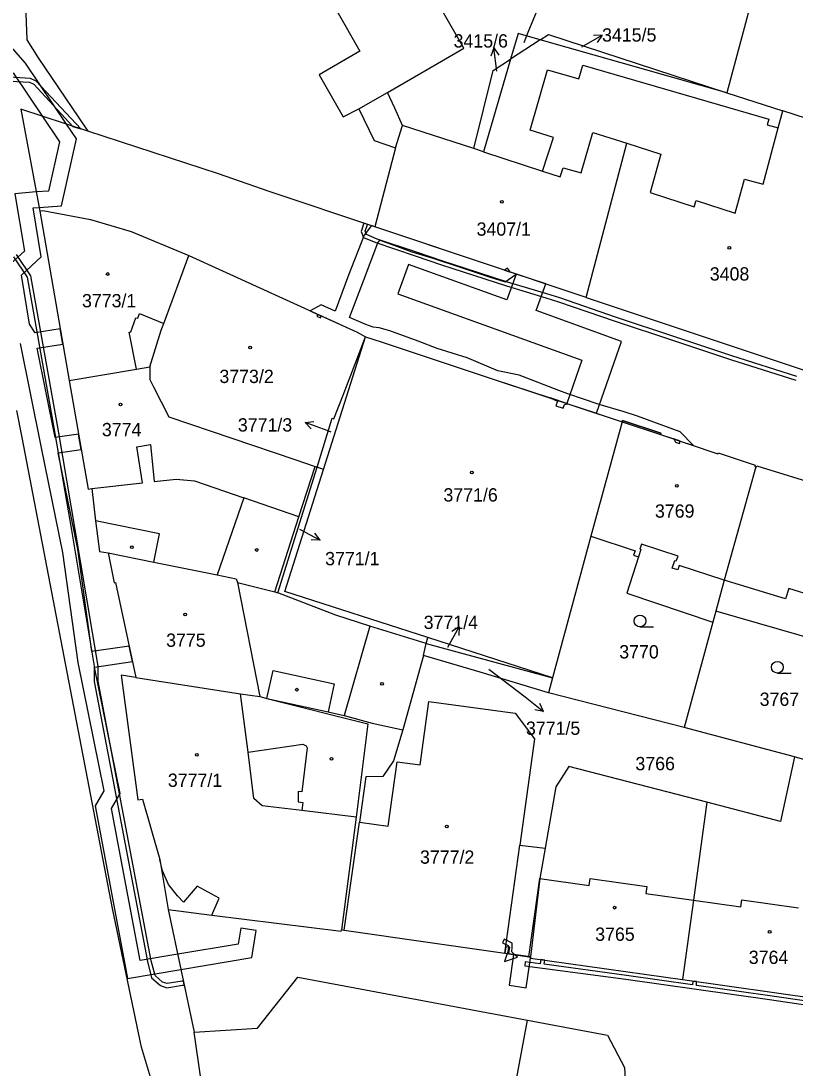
# Model space of a CAD drawing. Extents: x -756746 to -753363, y -1166406 to -1161727.
# Drawn here: x -755909.2 to -755810.1, y -1165529.5 to -1165395.4 of the extents above; entities that cross this region are included whole.
import ezdxf

# ---------------------------------------------------------------- set-up
doc = ezdxf.new("R2010")
doc.units = 0
for name, color, linetype in [('Hranice parcel', 7, 'Continuous'), ('Parcelní čísla', 7, 'Continuous'), ('Pop  PČ popisy', 7, 'Continuous'), ('Vnitřní kresba', 7, 'Continuous'), ('Věcná břemena k části', 7, 'Continuous'), ('Značky budov', 7, 'Continuous'), ('Značky kultur', 7, 'Continuous')]:
    doc.layers.add(name, color=color, linetype=linetype)

msp = doc.modelspace()

# ---------------------------------------------------------------- linework, layer by layer
at = {"layer": 'Hranice parcel'}
for p, q in [((-755842.75, -1165397.85), (-755846.52, -1165400.31)), ((-755818.85, -1165404.65), (-755842.75, -1165397.85)), ((-755818.85, -1165404.65), (-755811.7, -1165406.94)), ((-755800.92, -1165410.38), (-755811.7, -1165406.94)), ((-755861.24, -1165411.67), (-755860.36, -1165408.82)), ((-755851.25, -1165411.77), (-755860.36, -1165408.82)), ((-755836.87, -1165430.83), (-755831.63, -1165411.09)), ((-755861.24, -1165411.67), (-755863.9, -1165421.78)), ((-755906.77, -1165419.78), (-755903.01, -1165441.44)), ((-755836.87, -1165430.83), (-755863.9, -1165421.78)), ((-755836.87, -1165430.83), (-755808.95, -1165440.14)), ((-755870.46, -1165452.84), (-755865.1, -1165435.86)), ((-755832.26, -1165446.73), (-755836.24, -1165461.39)), ((-755876.31, -1165468.62), (-755871.29, -1165452.55)), ((-755870.46, -1165452.84), (-755871.29, -1165452.55)), ((-755836.24, -1165461.39), (-755841.17, -1165479.53)), ((-755820.26, -1165471), (-755820.64, -1165472.38)), ((-755800.09, -1165476.78), (-755820.26, -1165471)), ((-755820.64, -1165472.38), (-755824.3, -1165485.88)), ((-755857.67, -1165476.65), (-755857.32, -1165475.11)), ((-755857.32, -1165475.11), (-755857.13, -1165474.37)), ((-755857.32, -1165475.11), (-755841.17, -1165479.53)), ((-755841.17, -1165479.53), (-755857.13, -1165474.37)), ((-755857.67, -1165476.65), (-755860.33, -1165486.18)), ((-755841.17, -1165479.53), (-755841.69, -1165481.46)), ((-755824.3, -1165485.88), (-755841.69, -1165481.46)), ((-755810.19, -1165489.64), (-755824.3, -1165485.88)), ((-755804.1, -1165491.39), (-755810.19, -1165489.64)), ((-755867.81, -1165511.83), (-755865.88, -1165498.02)), ((-755890.33, -1165509.18), (-755887.02, -1165524.89)), ((-755824.53, -1165518.16), (-755805.2, -1165520.9)), ((-755848.53, -1165545.52), (-755844.35, -1165523.35)), ((-755886.18, -1165530.81), (-755887.02, -1165524.89))]:
    msp.add_line(p, q, dxfattribs=at)
for points in [[(-755895.03, -1165265.28), (-755895.61, -1165274.44), (-755899.23, -1165296.14), (-755906.17, -1165336.64), (-755908, -1165351.75), (-755909.18, -1165378.82), (-755908.42, -1165397.83), (-755907, -1165400.17), (-755901.78, -1165407.84), (-755900.61, -1165409.55)], [(-755794.89, -1165387.85), (-755799.54, -1165386.4), (-755798.64, -1165383.5), (-755797.62, -1165383.44), (-755797.77, -1165382.7), (-755798.65, -1165382.79), (-755799.72, -1165380.65), (-755799.1, -1165379.96), (-755799.63, -1165379.42), (-755800.32, -1165380.08), (-755804.14, -1165378.75), (-755804.36, -1165377.9), (-755805.11, -1165378.01), (-755805.2, -1165378.53), (-755811.35, -1165376.57), (-755818.85, -1165404.65)], [(-755868.75, -1165394.13), (-755865.8, -1165399.28), (-755871.03, -1165402.34), (-755867.95, -1165407.71), (-755865.96, -1165406.7), (-755864, -1165410.74), (-755861.24, -1165411.67)], [(-755860.36, -1165408.82), (-755861.32, -1165406.61), (-755862.3, -1165404.59), (-755855.9, -1165400.88), (-755852.53, -1165398.92), (-755855.46, -1165393.81)], [(-755842.75, -1165397.85), (-755845.56, -1165397.05), (-755846.52, -1165400.31)], [(-755842.75, -1165397.85), (-755841.69, -1165397.16), (-755818.85, -1165404.65)], [(-755846.52, -1165400.31), (-755850, -1165412.18), (-755851.25, -1165411.77)], [(-755851.25, -1165411.77), (-755848.77, -1165401.78), (-755846.52, -1165400.31)], [(-755900.61, -1165409.55), (-755909.21, -1165406.74), (-755906.77, -1165419.78)], [(-755831.63, -1165411.09), (-755827.29, -1165412.48), (-755828.65, -1165417.38), (-755823.05, -1165419.23), (-755822.78, -1165418.41), (-755817.77, -1165420.04), (-755816.61, -1165415.67), (-755814.19, -1165416.32), (-755812.27, -1165409.09), (-755811.7, -1165406.94)], [(-755863.9, -1165421.78), (-755877.41, -1165417.26), (-755883.9, -1165415.01), (-755900.61, -1165409.55)], [(-755906.77, -1165419.78), (-755906.38, -1165419.7), (-755900.29, -1165420.84), (-755895.09, -1165422.39), (-755887.72, -1165425.46)], [(-755892.69, -1165439.7), (-755891.23, -1165435.03), (-755890.9, -1165434.14), (-755887.72, -1165425.46)], [(-755887.72, -1165425.46), (-755866.16, -1165435.29), (-755865.1, -1165435.86)], [(-755871.29, -1165452.55), (-755869.34, -1165446.3), (-755869.15, -1165446.36), (-755867.97, -1165443.32), (-755865.1, -1165435.86)], [(-755865.1, -1165435.86), (-755863.1, -1165436.52), (-755848.64, -1165441.31), (-755832.26, -1165446.73)], [(-755903.01, -1165441.44), (-755894.39, -1165439.99), (-755892.69, -1165439.7)], [(-755892.69, -1165439.7), (-755892.7, -1165441.35), (-755892.22, -1165442.29), (-755890.28, -1165446.1), (-755874.15, -1165451.58), (-755871.55, -1165452.46), (-755871.29, -1165452.55)], [(-755903.01, -1165441.44), (-755900.6, -1165455.35), (-755900.13, -1165455.3), (-755899.63, -1165459.43), (-755899.15, -1165463.37), (-755898.03, -1165463.53)], [(-755832.26, -1165446.73), (-755832.22, -1165446.57), (-755827.3, -1165448.22), (-755827.35, -1165448.36), (-755819.99, -1165450.84), (-755819.94, -1165450.7), (-755815.22, -1165452.28), (-755815.28, -1165452.45), (-755815.16, -1165452.49)], [(-755815.16, -1165452.49), (-755819.19, -1165467.04), (-755820.26, -1165471)], [(-755815.16, -1165452.49), (-755815.06, -1165452.52), (-755815.01, -1165452.38), (-755806.45, -1165455.02), (-755806.41, -1165454.9), (-755803.72, -1165455.72), (-755803.76, -1165455.85), (-755795.05, -1165458.54)], [(-755857.13, -1165474.37), (-755875.4, -1165468.47), (-755870.46, -1165452.84)], [(-755836.24, -1165461.39), (-755830.6, -1165463.26), (-755830.79, -1165463.83), (-755830.16, -1165464.04), (-755831.67, -1165468.69), (-755820.64, -1165472.38)], [(-755898.03, -1165463.53), (-755897.24, -1165467.34), (-755897.08, -1165467.3), (-755894.47, -1165479.48)], [(-755898.03, -1165463.53), (-755892.17, -1165464.71), (-755884.08, -1165466.35), (-755881.65, -1165466.84), (-755881.46, -1165467.3), (-755876.69, -1165468.53), (-755876.31, -1165468.62)], [(-755857.32, -1165475.11), (-755864.53, -1165472.9), (-755868.89, -1165471.5), (-755876.31, -1165468.62)], [(-755841.69, -1165481.46), (-755850.42, -1165478.8), (-755857.67, -1165476.65)], [(-755894.47, -1165479.48), (-755896.36, -1165479.18), (-755894.24, -1165495.15), (-755893.62, -1165495.05), (-755891.43, -1165502.78), (-755890.33, -1165509.18)], [(-755894.47, -1165479.48), (-755881.1, -1165481.57), (-755878.6, -1165481.93), (-755878.14, -1165482.05), (-755877.71, -1165482.15), (-755869.87, -1165483.88), (-755867.83, -1165484.33), (-755864.23, -1165485.34), (-755860.33, -1165486.18)], [(-755865.88, -1165498.02), (-755862.18, -1165498.52), (-755861.03, -1165490.26), (-755858.1, -1165490.67), (-755856.97, -1165482.55), (-755845.94, -1165484.03), (-755843.45, -1165487.33), (-755845.35, -1165500.96), (-755842.1, -1165501.34)], [(-755860.33, -1165486.18), (-755861.49, -1165490.17), (-755862.88, -1165492.15), (-755865.07, -1165492.18), (-755865.88, -1165498.02)], [(-755810.19, -1165489.64), (-755811.99, -1165497.9), (-755821.4, -1165495.46)], [(-755821.4, -1165495.46), (-755839.06, -1165490.88), (-755840.75, -1165493.47), (-755842.1, -1165501.34)], [(-755821.4, -1165495.46), (-755823.13, -1165507.99), (-755824.53, -1165518.16)], [(-755842.1, -1165501.34), (-755842.77, -1165505.22), (-755843.97, -1165515.25)], [(-755890.33, -1165509.18), (-755884.74, -1165509.89), (-755868.21, -1165511.97), (-755868.18, -1165511.78), (-755867.81, -1165511.83)], [(-755867.81, -1165511.83), (-755856.8, -1165513.41), (-755847.25, -1165514.78), (-755844.19, -1165515.22), (-755843.97, -1165515.25)], [(-755843.97, -1165515.25), (-755843.99, -1165515.4), (-755824.53, -1165518.16)], [(-755887.02, -1165524.89), (-755878.92, -1165524.38), (-755873.77, -1165517.84), (-755844.35, -1165523.35)], [(-755844.35, -1165523.35), (-755834.12, -1165525.27), (-755831.96, -1165529.41), (-755831.8, -1165531.69), (-755827.52, -1165532.15)]]:
    msp.add_lwpolyline(points, dxfattribs=at)
at = {"layer": 'Pop  PČ popisy'}
for p, q in [((-755844.26, -1165396.88), (-755843.14, -1165394.1)), ((-755844.78, -1165398.19), (-755844.26, -1165396.88)), ((-755837.41, -1165398.74), (-755834.81, -1165397.24)), ((-755834.81, -1165397.24), (-755835.93, -1165397.31)), ((-755834.81, -1165397.24), (-755835.43, -1165398.17)), ((-755848.67, -1165398.86), (-755849.04, -1165399.92)), ((-755848.3, -1165401.84), (-755848.67, -1165398.86)), ((-755848.67, -1165398.86), (-755848.05, -1165399.79)), ((-755872.83, -1165446.84), (-755871.72, -1165446.72)), ((-755870.01, -1165447.87), (-755872.83, -1165446.84)), ((-755872.83, -1165446.84), (-755872.06, -1165447.66)), ((-755869.48, -1165448.07), (-755870.01, -1165447.87)), ((-755873.56, -1165460.49), (-755870.91, -1165461.9)), ((-755870.91, -1165461.9), (-755872.03, -1165461.87)), ((-755870.91, -1165461.9), (-755871.56, -1165460.99)), ((-755854.57, -1165475.6), (-755853.11, -1165472.98)), ((-755853.11, -1165472.98), (-755854.04, -1165473.61)), ((-755853.11, -1165472.98), (-755853.16, -1165474.09)), ((-755849.3, -1165478.4), (-755844.68, -1165481.97)), ((-755844.68, -1165481.97), (-755842.32, -1165483.82)), ((-755842.32, -1165483.82), (-755842.8, -1165482.81)), ((-755842.32, -1165483.82), (-755843.41, -1165483.6))]:
    msp.add_line(p, q, dxfattribs=at)
at = {"layer": 'Vnitřní kresba'}
for p, q in [((-755844.03, -1165409.42), (-755841.79, -1165401.68)), ((-755841.79, -1165401.68), (-755837.8, -1165402.85)), ((-755837.8, -1165402.85), (-755837.26, -1165401.07)), ((-755837.26, -1165401.07), (-755813.49, -1165408)), ((-755865.96, -1165406.7), (-755862.3, -1165404.59)), ((-755813.49, -1165408), (-755813.7, -1165408.71)), ((-755841.05, -1165410.34), (-755844.03, -1165409.42)), ((-755837.49, -1165414.89), (-755835.98, -1165409.71)), ((-755835.98, -1165409.71), (-755831.63, -1165411.09)), ((-755813.7, -1165408.71), (-755812.27, -1165409.09)), ((-755842.46, -1165414.65), (-755841.05, -1165410.34)), ((-755850, -1165412.18), (-755842.46, -1165414.65)), ((-755842.46, -1165414.65), (-755840.19, -1165415.39)), ((-755840.19, -1165415.39), (-755839.8, -1165414.22)), ((-755839.8, -1165414.22), (-755837.49, -1165414.89)), ((-755895.11, -1165435.22), (-755894.5, -1165433.43)), ((-755894.5, -1165433.43), (-755894.24, -1165433.49)), ((-755894.24, -1165433.49), (-755894.01, -1165432.89)), ((-755894.01, -1165432.89), (-755890.9, -1165434.14)), ((-755895.36, -1165435.29), (-755895.11, -1165435.22)), ((-755894.39, -1165439.99), (-755895.36, -1165435.29)), ((-755909.03, -1165448.76), (-755909.7, -1165445.3)), ((-755897.49, -1165509.06), (-755909.03, -1165448.76)), ((-755894.34, -1165449.94), (-755892.62, -1165449.65)), ((-755893.64, -1165454.58), (-755894.34, -1165449.94)), ((-755892.62, -1165449.65), (-755892.16, -1165454.39)), ((-755873.61, -1165458.9), (-755871.55, -1165452.46)), ((-755900.13, -1165455.3), (-755893.64, -1165454.58)), ((-755892.16, -1165454.39), (-755889.34, -1165454.11)), ((-755889.34, -1165454.11), (-755886.98, -1165454.31)), ((-755886.98, -1165454.31), (-755880.68, -1165456.48)), ((-755880.68, -1165456.48), (-755884.08, -1165466.35)), ((-755873.61, -1165458.9), (-755880.68, -1165456.48)), ((-755891.44, -1165461.09), (-755899.63, -1165459.43)), ((-755876.69, -1165468.53), (-755873.61, -1165458.9)), ((-755892.17, -1165464.71), (-755891.44, -1165461.09)), ((-755829.84, -1165463.08), (-755830.16, -1165464.04)), ((-755829.78, -1165462.41), (-755829.98, -1165463.03)), ((-755829.98, -1165463.03), (-755829.84, -1165463.08)), ((-755825.1, -1165463.95), (-755829.78, -1165462.41)), ((-755825.83, -1165465.47), (-755825.51, -1165464.5)), ((-755825.51, -1165464.5), (-755825.35, -1165464.56)), ((-755825.35, -1165464.56), (-755825.1, -1165463.95)), ((-755825.13, -1165465.71), (-755825.83, -1165465.47)), ((-755824.94, -1165465.14), (-755825.13, -1165465.71)), ((-755819.19, -1165467.04), (-755824.94, -1165465.14)), ((-755881.46, -1165467.3), (-755878.6, -1165481.93)), ((-755811.34, -1165469.42), (-755819.19, -1165467.04)), ((-755810.93, -1165468.08), (-755811.34, -1165469.42)), ((-755807.64, -1165469.09), (-755810.93, -1165468.08)), ((-755864.53, -1165472.9), (-755867.83, -1165484.33)), ((-755877.71, -1165482.15), (-755876.93, -1165478.6)), ((-755876.93, -1165478.6), (-755869.09, -1165480.29)), ((-755869.09, -1165480.29), (-755869.87, -1165483.88)), ((-755880.11, -1165489.06), (-755881.1, -1165481.57)), ((-755877.71, -1165482.15), (-755864.78, -1165485.43)), ((-755864.78, -1165485.43), (-755866.27, -1165497.34)), ((-755880.11, -1165489.06), (-755873.13, -1165488)), ((-755872.58, -1165488.47), (-755873.26, -1165494.13)), ((-755873.13, -1165488), (-755872.68, -1165488.22)), ((-755872.68, -1165488.22), (-755872.58, -1165488.47)), ((-755879.39, -1165494.97), (-755880.11, -1165489.06)), ((-755873.26, -1165494.13), (-755873.71, -1165494.08)), ((-755873.71, -1165494.08), (-755873.71, -1165495.4)), ((-755878.34, -1165495.92), (-755879.39, -1165494.97)), ((-755873.71, -1165495.4), (-755873.12, -1165495.47)), ((-755873.12, -1165495.47), (-755873.24, -1165496.51)), ((-755873.24, -1165496.51), (-755878.34, -1165495.92)), ((-755866.27, -1165497.34), (-755873.24, -1165496.51)), ((-755866.27, -1165497.34), (-755868.18, -1165511.78)), ((-755847.25, -1165514.78), (-755845.35, -1165500.96)), ((-755891.08, -1165504.23), (-755891.43, -1165502.78)), ((-755890.29, -1165505.96), (-755891.08, -1165504.23)), ((-755889.14, -1165507.43), (-755890.29, -1165505.96)), ((-755886.64, -1165506.19), (-755888.37, -1165508.23)), ((-755883.82, -1165507.75), (-755886.64, -1165506.19)), ((-755844.19, -1165515.22), (-755842.77, -1165505.22)), ((-755842.77, -1165505.22), (-755836.47, -1165506.11)), ((-755836.47, -1165506.11), (-755836.35, -1165505.2)), ((-755836.35, -1165505.2), (-755829.07, -1165506.25)), ((-755829.07, -1165506.25), (-755829.2, -1165507.13)), ((-755888.37, -1165508.23), (-755889.14, -1165507.43)), ((-755829.2, -1165507.13), (-755823.13, -1165507.99)), ((-755893.78, -1165526.79), (-755897.49, -1165509.06)), ((-755884.74, -1165509.89), (-755883.82, -1165507.75)), ((-755823.13, -1165507.99), (-755817.04, -1165508.84)), ((-755817.04, -1165508.84), (-755816.92, -1165507.96)), ((-755816.92, -1165507.96), (-755809.66, -1165508.97)), ((-755892.24, -1165531.93), (-755893.78, -1165526.79))]:
    msp.add_line(p, q, dxfattribs=at)
at = {"layer": 'Věcná břemena k části'}
for points in [[(-755909.28, -1165436.72), (-755906.6, -1165450.06), (-755903.88, -1165463.46), (-755901.92, -1165477.55), (-755898.59, -1165494), (-755899.7, -1165495.89), (-755895.55, -1165518.03), (-755888.71, -1165516.87), (-755879.66, -1165515.34), (-755879.08, -1165511.88), (-755881.06, -1165511.55), (-755881.4, -1165513.6), (-755889.13, -1165514.9), (-755893.95, -1165515.72), (-755897.6, -1165496.25), (-755896.48, -1165494.34), (-755899.76, -1165478.14), (-755894.91, -1165477.43), (-755895.33, -1165475.46), (-755900.1, -1165476.17), (-755901.91, -1165463.07), (-755904.42, -1165450.71), (-755901.47, -1165450.31), (-755901.82, -1165448.34), (-755904.82, -1165448.75), (-755907.11, -1165437.34), (-755903.81, -1165436.81), (-755904.16, -1165434.84), (-755907.38, -1165435.36), (-755908.1, -1165434.26), (-755909.14, -1165427.97), (-755906.59, -1165425.63), (-755907.64, -1165419.36), (-755906.86, -1165419.3), (-755904.01, -1165419.09), (-755902.09, -1165410.53), (-755903.35, -1165408.66), (-755908.6, -1165400.83), (-755912.6, -1165396.32)], [(-755912.13, -1165403.06), (-755908.09, -1165403.28), (-755907.55, -1165403.54), (-755902.53, -1165408.92), (-755901.54, -1165409.25), (-755907.25, -1165403.14), (-755907.95, -1165402.78), (-755912.12, -1165402.56)], [(-755910.19, -1165402.05), (-755906.44, -1165407.65), (-755904.24, -1165410.92), (-755905.65, -1165417.2), (-755907.23, -1165417.32), (-755909.98, -1165417.54), (-755908.75, -1165424.88), (-755911.3, -1165427.22)], [(-755809.89, -1165440.94), (-755818.22, -1165438.3), (-755825.51, -1165435.87), (-755832.99, -1165433.4), (-755840.22, -1165430.89), (-755841.88, -1165430.38), (-755846.92, -1165428.88), (-755852.42, -1165427.07), (-755855.2, -1165426.16), (-755858.58, -1165425.01), (-755863.58, -1165423.35), (-755864.96, -1165422.77), (-755865.13, -1165422.36), (-755864.83, -1165421.47), (-755865.31, -1165421.31), (-755865.67, -1165422.38), (-755865.34, -1165423.15), (-755863.76, -1165423.81), (-755858.74, -1165425.49), (-755855.36, -1165426.64), (-755852.58, -1165427.55), (-755847.06, -1165429.36), (-755842.02, -1165430.86), (-755840.38, -1165431.37), (-755833.15, -1165433.88), (-755825.67, -1165436.35), (-755818.38, -1165438.78), (-755810.01, -1165441.42)], [(-755910.15, -1165425.63), (-755908.41, -1165428.25), (-755904.86, -1165448.23), (-755902.73, -1165460.62), (-755899.8, -1165478.05), (-755899.81, -1165479.98), (-755892.99, -1165515.85), (-755892.47, -1165517.91), (-755891.35, -1165518.91), (-755890.53, -1165519.19), (-755888.51, -1165518.85), (-755888.29, -1165518.85), (-755888.4, -1165518.35), (-755888.55, -1165518.35), (-755890.49, -1165518.67), (-755891.09, -1165518.47), (-755892.03, -1165517.63), (-755892.51, -1165515.75), (-755899.31, -1165479.94), (-755899.3, -1165478.01), (-755902.23, -1165460.54), (-755904.36, -1165448.15), (-755907.93, -1165428.07), (-755909.75, -1165425.31)], [(-755803.29, -1165521.69), (-755813.64, -1165520.18), (-755822.74, -1165518.91), (-755822.72, -1165518.42), (-755823.21, -1165518.35), (-755823.24, -1165518.84), (-755831.7, -1165517.62), (-755842.23, -1165516.2), (-755842.16, -1165515.66), (-755842.65, -1165515.59), (-755842.73, -1165516.13), (-755844.64, -1165515.89), (-755844.7, -1165516.39), (-755831.77, -1165518.12), (-755813.71, -1165520.67), (-755803.28, -1165522.2)]]:
    msp.add_lwpolyline(points, dxfattribs=at)
for points in [[(-755824.83, -1165448.01), (-755830.29, -1165446.02), (-755832.01, -1165445.45), (-755835.19, -1165444.52), (-755839.19, -1165443.17), (-755840.36, -1165442.72), (-755845.41, -1165440.79), (-755848.14, -1165440.24), (-755852.09, -1165438.54), (-755855.94, -1165437.35), (-755858.34, -1165436.44), (-755861.96, -1165435.12), (-755863.36, -1165434.73), (-755864.1, -1165434.63), (-755865.06, -1165434.31), (-755867.15, -1165433.4), (-755865.37, -1165428.69), (-755863.51, -1165423.84), (-755863.24, -1165423.49), (-755862.26, -1165423.85), (-755859.16, -1165424.99), (-755856.46, -1165425.78), (-755852.97, -1165426.96), (-755849.26, -1165428.18), (-755847.21, -1165428.81), (-755845.81, -1165427.84), (-755846.54, -1165427.59), (-755847.29, -1165427.34), (-755863.9, -1165421.78), (-755864.34, -1165421.63), (-755865.27, -1165422.86), (-755867.25, -1165427.99), (-755868.98, -1165432.58), (-755870.77, -1165431.76), (-755872.19, -1165432.54), (-755871.2, -1165432.99), (-755870.75, -1165433.2), (-755866.16, -1165435.29), (-755865.1, -1165435.86), (-755863.1, -1165436.52), (-755848.64, -1165441.31), (-755841.46, -1165443.69), (-755839.18, -1165444.44), (-755832.26, -1165446.73), (-755832.22, -1165446.57), (-755827.3, -1165448.22), (-755827.35, -1165448.36), (-755825.63, -1165448.94), (-755824.82, -1165449.21), (-755823.11, -1165449.79)], [(-755859.59, -1165426.6), (-755860.95, -1165430.36), (-755837.4, -1165438.87), (-755839.34, -1165444.39), (-755835.55, -1165445.64), (-755832.32, -1165436.45), (-755843.25, -1165432.5), (-755842.03, -1165429.1), (-755845.82, -1165427.83), (-755847.02, -1165431.14)], [(-755847.29, -1165427.34), (-755846.54, -1165427.59), (-755846.9, -1165427.07)], [(-755871.2, -1165432.99), (-755871.31, -1165433.22), (-755870.85, -1165433.42), (-755870.75, -1165433.2)], [(-755839.18, -1165444.44), (-755841.46, -1165443.69), (-755840.54, -1165444.1), (-755840.73, -1165444.68), (-755839.78, -1165444.99), (-755839.63, -1165444.52)], [(-755832.26, -1165446.73), (-755827.35, -1165448.36), (-755827.3, -1165448.22), (-755832.22, -1165446.57)], [(-755824.82, -1165449.21), (-755825.63, -1165448.94), (-755825.4, -1165449.35), (-755824.92, -1165449.51)], [(-755846.32, -1165513.49), (-755847.33, -1165513), (-755847.54, -1165513.45), (-755846.82, -1165513.8), (-755846.81, -1165513.99), (-755846.88, -1165514.62), (-755846.95, -1165514.82), (-755845.97, -1165514.97), (-755846.37, -1165514.59), (-755846.31, -1165514.02)], [(-755847.13, -1165513.94), (-755847.25, -1165514.78), (-755846.75, -1165514.85), (-755846.64, -1165514)], [(-755847.3, -1165515.83), (-755845.65, -1165515.27), (-755845.97, -1165514.97), (-755846.95, -1165514.82)], [(-755843.99, -1165515.4), (-755843.97, -1165515.25), (-755846.14, -1165514.94), (-755846.7, -1165518.88), (-755844.54, -1165519.19)]]:
    msp.add_lwpolyline(points, close=True, dxfattribs=at)
at = {"layer": 'Značky budov'}
for centre in [(-755847.66, -1165418.6), (-755818.53, -1165424.49), (-755898.09, -1165427.82), (-755879.85, -1165437.22), (-755896.44, -1165444.53), (-755851.49, -1165453.23), (-755825.24, -1165454.94), (-755895.01, -1165462.78), (-755879.02, -1165463.16), (-755888.17, -1165471.43), (-755873.89, -1165481.04), (-755862.98, -1165480.29), (-755886.67, -1165489.39), (-755869.44, -1165489.89), (-755854.7, -1165498.54), (-755833.21, -1165508.95), (-755813.37, -1165512.05)]:
    msp.add_circle(centre, 0.175, dxfattribs=at)
at = {"layer": 'Značky kultur'}
for p, q in [((-755829.97, -1165472.99), (-755828.22, -1165472.99)), ((-755812.38, -1165478.92), (-755810.63, -1165478.92))]:
    msp.add_line(p, q, dxfattribs=at)
for centre in [(-755829.97, -1165472.24), (-755812.38, -1165478.17)]:
    msp.add_circle(centre, 0.75, dxfattribs=at)

# ---------------------------------------------------------------- texts
at = {"layer": 'Parcelní čísla'}
for s, p in [('3415/5', (-755834.82, -1165398.07)), ('3415/6', (-755853.82, -1165398.83)), ('3407/1', (-755850.88, -1165422.92)), ('3408', (-755821.03, -1165428.66)), ('3773/1', (-755901.38, -1165432.09)), ('3773/2', (-755883.79, -1165441.78)), ('3774', (-755898.83, -1165448.59)), ('3771/3', (-755881.43, -1165447.99)), ('3771/6', (-755855.12, -1165456.95)), ('3769', (-755828.05, -1165459.02)), ('3771/1', (-755870.26, -1165465.11)), ('3771/4', (-755857.65, -1165473.27)), ('3775', (-755890.61, -1165475.55)), ('3770', (-755832.62, -1165477.04)), ('3767', (-755814.65, -1165483.11)), ('3771/5', (-755844.56, -1165486.82)), ('3766', (-755830.55, -1165491.35)), ('3777/1', (-755890.39, -1165493.48)), ('3777/2', (-755858.12, -1165503.32)), ('3765', (-755835.7, -1165513.19)), ('3764', (-755816.04, -1165516.15))]:
    msp.add_text(s, height=1.7, dxfattribs=at).set_placement(p)

doc.saveas('drawing.dxf')
